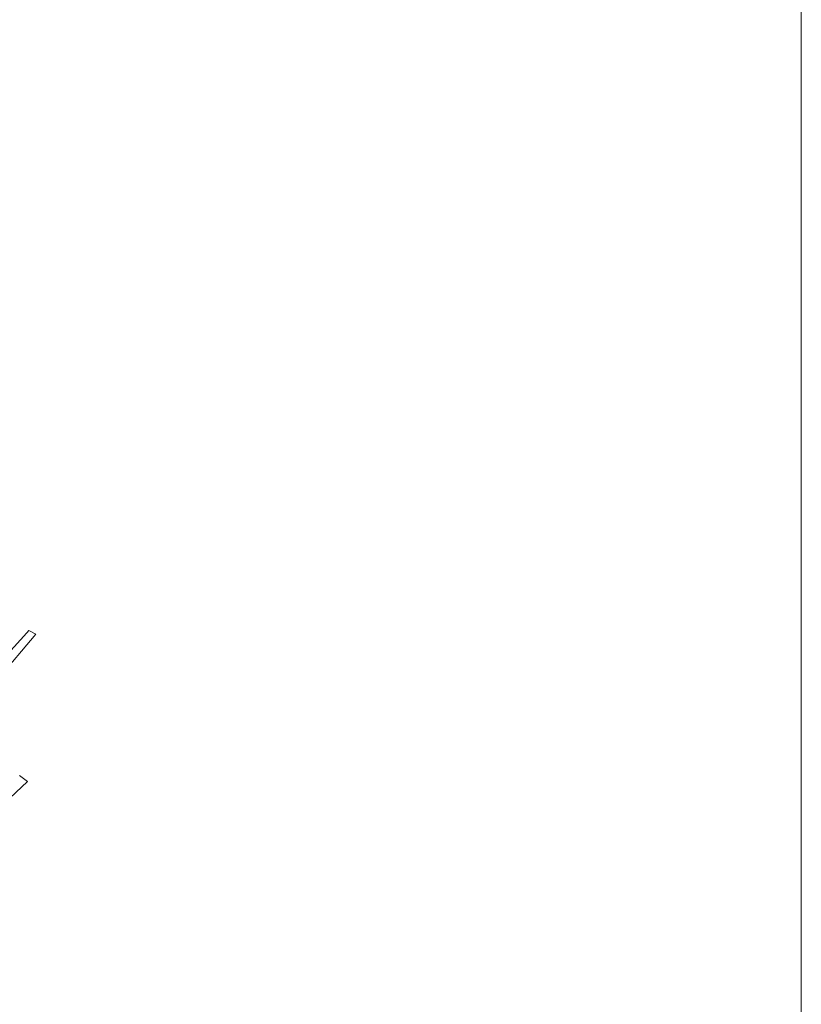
# Model space of a CAD drawing. Extents: x -289599 to -184549, y 66678 to 295474.
# Tile 551 of 656: x -250473 to -250198, y 71988 to 72335. Entities that reach past the tile are written whole.
import ezdxf

# ---------------------------------------------------------------- set-up
doc = ezdxf.new("R2010")
doc.units = 0
doc.header["$MEASUREMENT"] = 0
doc.linetypes.add('Wipeout_Contour', pattern=[1000, 0, -1000])
doc.layers.add('arch drzewa', color=8, linetype='Continuous')
doc.layers.add('arch drzewa_Nr_Pióra__4', color=8, linetype='Continuous', lineweight=9)
doc.layers.add('Model drzwi_Nr_Pióra__87', color=8, linetype='Continuous', lineweight=20)

msp = doc.modelspace()

# ---------------------------------------------------------------- linework, layer by layer
at = {"layer": 'Model drzwi_Nr_Pióra__87', "linetype": 'Continuous'}
msp.add_line((-250198.17, 73553.5), (-250198.17, 71513.5), dxfattribs=at)

# ---------------------------------------------------------------- wipeouts: each hides what was drawn before it
at = {"color": 254, "linetype": 'Wipeout_Contour', "lineweight": 0, "ltscale": 766842.371935}
msp.add_wipeout([(-250501.95, 72083.33), (-250469.8, 72119.92), (-250470.52, 72119.18)], dxfattribs=at).dxf.layer = 'arch drzewa'
at = {"color": 254, "linetype": 'Wipeout_Contour', "lineweight": 0, "ltscale": 766810.816818}
msp.add_wipeout([(-250520.32, 72019.44), (-250470.34, 72066.88), (-250473.19, 72068.94)], dxfattribs=at).dxf.layer = 'arch drzewa'

# ---------------------------------------------------------------- next in the draw order: linework, layer by layer
at = {"layer": 'arch drzewa_Nr_Pióra__4', "linetype": 'Continuous'}
for p, q in [((-250470.34, 72066.88), (-250473.19, 72068.94)), ((-250520.32, 72019.44), (-250470.34, 72066.88))]:
    msp.add_line(p, q, dxfattribs=at)

# ---------------------------------------------------------------- next in the draw order: wipeouts: each hides what was drawn before it
at = {"color": 254, "linetype": 'Wipeout_Contour', "lineweight": 0, "ltscale": 766862.184116}
msp.add_wipeout([(-250470.52, 72119.18), (-250504.32, 72081.89), (-250501.95, 72083.33)], dxfattribs=at).dxf.layer = 'arch drzewa'

# ---------------------------------------------------------------- next in the draw order: wipeouts: each hides what was drawn before it
at = {"color": 254, "linetype": 'Wipeout_Contour', "lineweight": 0, "ltscale": 766835.977016}
msp.add_wipeout([(-250499.33, 72080.89), (-250467.43, 72118.67), (-250469.8, 72119.92)], dxfattribs=at).dxf.layer = 'arch drzewa'

# ---------------------------------------------------------------- next in the draw order: wipeouts: each hides what was drawn before it
at = {"color": 254, "linetype": 'Wipeout_Contour', "lineweight": 0, "ltscale": 766856.699146}
msp.add_wipeout([(-250469.8, 72119.92), (-250501.95, 72083.33), (-250499.33, 72080.89)], dxfattribs=at).dxf.layer = 'arch drzewa'

# ---------------------------------------------------------------- next in the draw order: linework, layer by layer
at = {"layer": 'arch drzewa_Nr_Pióra__4', "linetype": 'Continuous'}
for p, q in [((-250504.32, 72081.89), (-250470.52, 72119.18)), ((-250469.8, 72119.92), (-250470.52, 72119.18)), ((-250467.43, 72118.67), (-250469.8, 72119.92)), ((-250499.33, 72080.89), (-250467.43, 72118.67))]:
    msp.add_line(p, q, dxfattribs=at)

doc.saveas('drawing.dxf')
